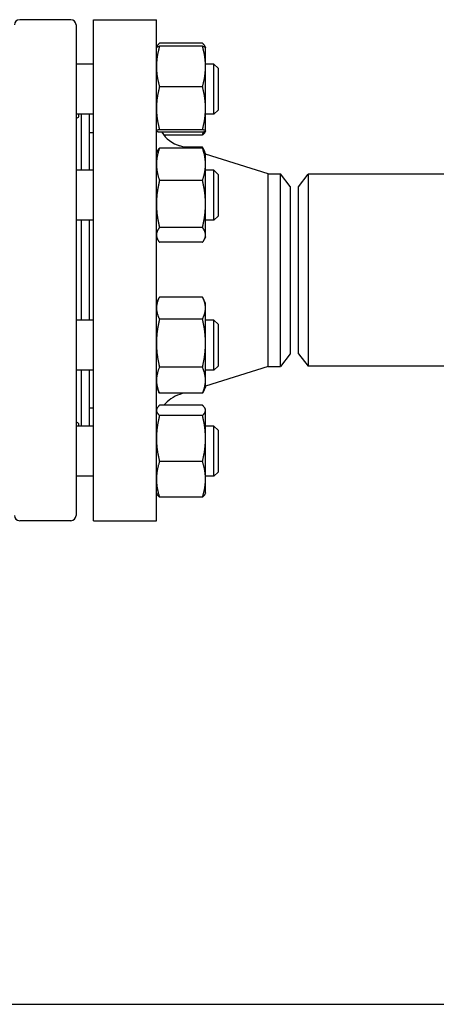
# Model space of a CAD drawing. Header units: inches. Extents: x 24 to 1128, y -69 to 748.
# Tile 482 of 656: x 632 to 638, y 376 to 391. Entities that reach past the tile are written whole.
import ezdxf

# ---------------------------------------------------------------- set-up
doc = ezdxf.new("R2010")
doc.units = ezdxf.units.IN
doc.header["$LTSCALE"] = 32
doc.header["$MEASUREMENT"] = 0
doc.layers.add('Visible (ANSI)', color=7, linetype='Continuous', lineweight=30)

msp = doc.modelspace()

# ---------------------------------------------------------------- linework, layer by layer
at = {"layer": 'Visible (ANSI)'}
for p, q in [((632.62815, 391.09867), (631.86437, 391.09867)), ((632.97063, 383.59867), (632.97063, 391.09867)), ((632.97063, 391.09867), (633.91063, 391.09867)), ((633.91063, 383.59867), (633.91063, 391.09867)), ((632.70689, 391.01993), (632.70689, 383.67741)), ((633.91063, 390.68347), (633.91099, 390.68423)), ((633.91099, 390.68423), (633.91734, 390.69787)), ((634.59955, 390.74554), (633.95572, 390.74554)), ((634.59955, 390.70047), (633.95572, 390.70047)), ((634.64428, 390.68423), (634.63792, 390.69787)), ((634.64463, 390.68347), (634.64428, 390.68423)), ((634.64463, 390.39722), (634.64463, 390.68347)), ((632.97063, 390.43347), (632.70689, 390.43347)), ((634.76939, 390.43347), (634.64463, 390.43347)), ((634.64463, 389.77298), (634.64463, 390.39722)), ((634.76939, 389.68347), (634.76939, 390.43347)), ((634.83189, 390.37097), (634.76939, 390.43347)), ((634.83189, 390.37097), (634.83189, 389.74597)), ((634.59955, 390.09397), (633.95572, 390.09397)), ((634.64463, 389.43423), (634.64463, 389.77298)), ((634.83189, 389.74597), (634.76939, 389.68347)), ((632.97063, 389.68347), (632.70689, 389.68347)), ((632.78563, 389.68347), (632.78563, 388.84611)), ((632.90563, 389.68347), (632.90563, 388.84611)), ((634.76939, 389.68347), (634.64463, 389.68347)), ((633.91063, 389.43347), (633.91099, 389.43272)), ((634.59955, 389.45198), (633.95572, 389.45198)), ((634.64428, 389.43272), (634.63792, 389.41908)), ((634.64463, 389.43347), (634.64428, 389.43272)), ((634.64463, 389.43347), (634.64463, 389.43423)), ((632.91063, 389.28867), (632.90563, 389.28867)), ((632.91063, 388.84611), (632.91063, 389.40867)), ((632.91063, 389.40867), (632.97063, 389.40867)), ((634.59955, 389.41648), (633.95572, 389.41648)), ((634.59955, 389.37141), (634.02102, 389.37141)), ((634.59955, 389.17655), (633.95572, 389.17655)), ((634.35934, 389.17655), (634.25966, 389.20812)), ((634.59955, 389.19192), (634.31081, 389.19192)), ((634.62995, 389.1276), (634.60845, 389.17369)), ((633.91063, 389.09611), (633.92532, 389.1276)), ((634.64463, 389.09611), (634.62995, 389.1276)), ((634.64463, 388.93425), (634.64463, 389.09611)), ((635.58397, 388.78867), (634.64463, 389.08619)), ((632.97063, 388.84611), (632.70689, 388.84611)), ((634.64463, 388.33924), (634.64463, 388.93425)), ((634.76939, 388.84611), (634.64463, 388.84611)), ((634.76939, 388.09611), (634.76939, 388.84611)), ((634.83189, 388.78361), (634.76939, 388.84611)), ((634.83189, 388.78361), (634.83189, 388.15861)), ((635.58397, 385.90867), (635.58397, 388.78867)), ((635.58397, 388.78867), (635.76676, 388.78867)), ((635.76676, 385.90867), (635.76676, 388.78867)), ((635.91063, 388.60117), (635.76676, 388.78867)), ((636.03563, 388.59867), (636.17951, 388.78617)), ((636.17951, 388.78617), (636.17951, 385.91117)), ((673.01676, 388.78617), (636.17951, 388.78617)), ((634.59955, 388.69196), (633.95572, 388.69196)), ((635.91063, 388.60117), (635.91063, 386.09617)), ((636.03563, 386.09867), (636.03563, 388.59867)), ((634.64463, 387.87609), (634.64463, 388.33924)), ((634.83189, 388.15861), (634.76939, 388.09611)), ((632.97063, 388.09611), (632.70689, 388.09611)), ((632.78563, 388.09611), (632.78563, 386.60123)), ((632.90563, 388.09611), (632.90563, 386.60123)), ((632.91063, 386.60123), (632.91063, 388.09611)), ((634.59955, 387.98652), (633.95572, 387.98652)), ((634.76939, 388.09611), (634.64463, 388.09611)), ((633.91063, 387.84611), (633.92532, 387.81461)), ((634.64463, 387.84611), (634.62995, 387.81461)), ((634.64463, 387.84611), (634.64463, 387.87609)), ((634.59955, 387.76567), (633.95572, 387.76567)), ((633.91063, 386.85123), (633.94681, 386.92882)), ((634.59955, 386.94705), (633.95572, 386.94705)), ((634.64463, 386.85123), (634.60845, 386.92882)), ((634.64463, 386.78221), (634.64463, 386.85123)), ((634.64463, 386.25698), (634.64463, 386.78221)), ((632.97063, 386.60123), (632.70689, 386.60123)), ((634.59955, 386.61738), (633.95572, 386.61738)), ((634.76939, 386.60123), (634.64463, 386.60123)), ((634.76939, 385.85123), (634.76939, 386.60123)), ((634.83189, 386.53873), (634.76939, 386.60123)), ((634.83189, 386.53873), (634.83189, 385.91373)), ((634.64463, 385.70099), (634.64463, 386.25698)), ((635.91063, 386.09617), (635.76676, 385.90867)), ((636.03563, 386.09867), (636.17951, 385.91117)), ((634.59955, 385.89657), (633.95572, 385.89657)), ((635.58397, 385.90867), (634.64463, 385.61115)), ((634.83189, 385.91373), (634.76939, 385.85123)), ((635.58397, 385.90867), (635.76676, 385.90867)), ((673.01676, 385.91117), (636.17951, 385.91117)), ((632.97063, 385.85123), (632.70689, 385.85123)), ((632.78563, 385.85123), (632.78563, 385.01387)), ((632.90563, 385.85123), (632.90563, 385.01387)), ((632.91063, 385.28867), (632.91063, 385.85123)), ((634.76939, 385.85123), (634.64463, 385.85123)), ((633.91063, 385.60123), (633.94681, 385.52365)), ((634.64463, 385.60123), (634.60845, 385.52365)), ((634.64463, 385.60123), (634.64463, 385.70099)), ((634.59955, 385.50542), (633.95572, 385.50542)), ((634.31081, 385.50542), (634.25966, 385.48922)), ((632.91063, 385.40867), (632.90563, 385.40867)), ((634.59955, 385.32593), (633.95572, 385.32593)), ((632.91063, 385.28867), (632.97063, 385.28867)), ((633.91063, 385.26387), (633.91734, 385.27826)), ((634.59955, 385.17366), (633.95572, 385.17366)), ((634.64463, 385.26387), (634.63792, 385.27826)), ((634.64463, 385.2498), (634.64463, 385.26387)), ((634.64463, 384.83013), (634.64463, 385.2498)), ((632.97063, 385.01387), (632.70689, 385.01387)), ((634.76939, 385.01387), (634.64463, 385.01387)), ((634.76939, 384.26387), (634.76939, 385.01387)), ((634.83189, 384.95137), (634.76939, 385.01387)), ((634.83189, 384.95137), (634.83189, 384.32637)), ((634.64463, 384.2192), (634.64463, 384.83013)), ((634.59955, 384.48659), (633.95572, 384.48659)), ((634.83189, 384.32637), (634.76939, 384.26387)), ((632.97063, 384.26387), (632.70689, 384.26387)), ((634.76939, 384.26387), (634.64463, 384.26387)), ((634.64463, 384.01387), (634.64463, 384.2192)), ((633.91063, 384.01387), (633.91734, 383.99947)), ((634.64463, 384.01387), (634.63792, 383.99947)), ((634.59955, 383.9518), (633.95572, 383.9518)), ((632.62815, 383.59867), (631.86437, 383.59867)), ((632.97063, 383.59867), (633.91063, 383.59867)), ((620.40363, 376.35867), (723.27356, 376.35867))]:
    msp.add_line(p, q, dxfattribs=at)
for centre, radius, start, end in [((631.86437, 391.01993), 0.07874, 90, 180), ((632.62815, 391.01993), 0.07874, 0, 90), ((634.41063, 389.68478), 0.5, 212.452892, 252.425284), ((634.41063, 385.01256), 0.5, 107.574716, 141.189224), ((631.86437, 383.67741), 0.07874, 180, 270), ((632.62815, 383.67741), 0.07874, 270, 0)]:
    msp.add_arc(centre, radius, start, end, dxfattribs=at)
for points, weights in [([(633.95572, 390.70047), (633.91063, 390.53796), (633.91063, 390.39722)], [1, 1.0379548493, 1]), ([(633.91099, 390.68423), (633.9145, 390.69177), (633.95572, 390.70047)], [1.00614116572, 1.0345850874, 1]), ([(633.95572, 390.74554), (633.92105, 390.71417), (633.91315, 390.68676)], [1, 1.02892942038, 1.01375847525]), ([(634.64212, 390.68676), (634.63421, 390.71417), (634.59955, 390.74554)], [1.01375847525, 1.02892942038, 1]), ([(634.59955, 390.70047), (634.64076, 390.69177), (634.64428, 390.68423)], [1, 1.0345850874, 1.00614116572]), ([(634.64463, 390.39722), (634.64463, 390.53796), (634.59955, 390.70047)], [1, 1.0379548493, 1]), ([(633.91063, 390.39722), (633.91063, 390.25648), (633.95572, 390.09397)], [1, 1.0379548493, 1]), ([(634.59955, 390.09397), (634.64463, 390.25648), (634.64463, 390.39722)], [1, 1.0379548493, 1]), ([(633.95572, 390.09397), (633.91063, 389.92195), (633.91063, 389.77298)], [1, 1.0379548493, 1]), ([(634.64463, 389.77298), (634.64463, 389.92195), (634.59955, 390.09397)], [1, 1.0379548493, 1]), ([(633.91063, 389.77298), (633.91063, 389.624), (633.95572, 389.45198)], [1, 1.0379548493, 1]), ([(634.59955, 389.45198), (634.64463, 389.624), (634.64463, 389.77298)], [1, 1.0379548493, 1]), ([(633.95572, 389.45198), (633.91063, 389.44247), (633.91063, 389.43423)], [1, 1.0379548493, 1]), ([(633.91063, 389.43423), (633.91063, 389.42599), (633.95572, 389.41648)], [1, 1.0379548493, 1]), ([(634.64463, 389.43423), (634.64463, 389.44247), (634.59955, 389.45198)], [1, 1.0379548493, 1]), ([(634.59955, 389.41648), (634.64463, 389.42599), (634.64463, 389.43423)], [1, 1.0379548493, 1]), ([(634.59955, 389.37141), (634.6073, 389.39606), (634.61366, 389.41969)], [1, 1.00633144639, 1.01055052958]), ([(634.63792, 389.41908), (634.62748, 389.39669), (634.59955, 389.37141)], [1.01804731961, 1.02317873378, 1]), ([(633.95572, 389.17655), (633.91063, 389.0467), (633.91063, 388.93425)], [1, 1.0379548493, 1]), ([(633.92532, 389.1276), (633.93619, 389.15092), (633.95572, 389.17655)], [1.01853894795, 1.0160927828, 1]), ([(634.62062, 389.14535), (634.61182, 389.16788), (634.59955, 389.19192)], [1.01477953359, 1.01005189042, 1]), ([(634.59955, 389.17655), (634.61907, 389.15092), (634.62995, 389.1276)], [1, 1.0160927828, 1.01853894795]), ([(634.64463, 388.93425), (634.64463, 389.0467), (634.59955, 389.17655)], [1, 1.0379548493, 1]), ([(633.91063, 388.93425), (633.91063, 388.8218), (633.95572, 388.69196)], [1, 1.0379548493, 1]), ([(634.59955, 388.69196), (634.64463, 388.8218), (634.64463, 388.93425)], [1, 1.0379548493, 1]), ([(633.95572, 388.69196), (633.91063, 388.50293), (633.91063, 388.33924)], [1, 1.0379548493, 1]), ([(634.64463, 388.33924), (634.64463, 388.50293), (634.59955, 388.69196)], [1, 1.0379548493, 1]), ([(633.91063, 388.33924), (633.91063, 388.17554), (633.95572, 387.98652)], [1, 1.0379548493, 1]), ([(634.59955, 387.98652), (634.64463, 388.17554), (634.64463, 388.33924)], [1, 1.0379548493, 1]), ([(633.95572, 387.98652), (633.91063, 387.92734), (633.91063, 387.87609)], [1, 1.0379548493, 1]), ([(634.64463, 387.87609), (634.64463, 387.92734), (634.59955, 387.98652)], [1, 1.0379548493, 1]), ([(633.91063, 387.87609), (633.91063, 387.82484), (633.95572, 387.76567)], [1, 1.0379548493, 1]), ([(634.59955, 387.76567), (634.64463, 387.82484), (634.64463, 387.87609)], [1, 1.0379548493, 1]), ([(633.95572, 386.94705), (633.91063, 386.85871), (633.91063, 386.78221)], [1, 1.0379548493, 1]), ([(634.64463, 386.78221), (634.64463, 386.85871), (634.59955, 386.94705)], [1, 1.0379548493, 1]), ([(633.91063, 386.78221), (633.91063, 386.70572), (633.95572, 386.61738)], [1, 1.0379548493, 1]), ([(634.59955, 386.61738), (634.64463, 386.70572), (634.64463, 386.78221)], [1, 1.0379548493, 1]), ([(633.95572, 386.61738), (633.91063, 386.42424), (633.91063, 386.25698)], [1, 1.0379548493, 1]), ([(634.64463, 386.25698), (634.64463, 386.42424), (634.59955, 386.61738)], [1, 1.0379548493, 1]), ([(633.91063, 386.25698), (633.91063, 386.08971), (633.95572, 385.89657)], [1, 1.0379548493, 1]), ([(634.59955, 385.89657), (634.64463, 386.08971), (634.64463, 386.25698)], [1, 1.0379548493, 1]), ([(633.95572, 385.89657), (633.91063, 385.79176), (633.91063, 385.70099)], [1, 1.0379548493, 1]), ([(634.64463, 385.70099), (634.64463, 385.79176), (634.59955, 385.89657)], [1, 1.0379548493, 1]), ([(633.91063, 385.70099), (633.91063, 385.61023), (633.95572, 385.50542)], [1, 1.0379548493, 1]), ([(634.59955, 385.50542), (634.64463, 385.61023), (634.64463, 385.70099)], [1, 1.0379548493, 1]), ([(633.95572, 385.50542), (633.951, 385.51465), (633.94681, 385.52365)], [1, 1.00383834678, 1.00690035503]), ([(634.60845, 385.52365), (634.60426, 385.51465), (634.59955, 385.50542)], [1.00690035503, 1.00383834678, 1]), ([(633.95572, 385.32593), (633.91063, 385.28513), (633.91063, 385.2498)], [1, 1.0379548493, 1]), ([(634.64463, 385.2498), (634.64463, 385.28513), (634.59955, 385.32593)], [1, 1.0379548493, 1]), ([(633.91063, 385.2498), (633.91063, 385.21446), (633.95572, 385.17366)], [1, 1.0379548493, 1]), ([(633.95572, 385.17366), (633.91063, 384.98956), (633.91063, 384.83013)], [1, 1.0379548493, 1]), ([(634.59955, 385.17366), (634.64463, 385.21446), (634.64463, 385.2498)], [1, 1.0379548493, 1]), ([(634.64463, 384.83013), (634.64463, 384.98956), (634.59955, 385.17366)], [1, 1.0379548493, 1]), ([(633.91063, 384.83013), (633.91063, 384.67069), (633.95572, 384.48659)], [1, 1.0379548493, 1]), ([(634.59955, 384.48659), (634.64463, 384.67069), (634.64463, 384.83013)], [1, 1.0379548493, 1]), ([(633.95572, 384.48659), (633.91063, 384.3433), (633.91063, 384.2192)], [1, 1.0379548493, 1]), ([(634.64463, 384.2192), (634.64463, 384.3433), (634.59955, 384.48659)], [1, 1.0379548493, 1]), ([(633.91063, 384.2192), (633.91063, 384.0951), (633.95572, 383.9518)], [1, 1.0379548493, 1]), ([(634.59955, 383.9518), (634.64463, 384.0951), (634.64463, 384.2192)], [1, 1.0379548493, 1]), ([(633.95572, 383.9518), (633.92779, 383.97708), (633.91734, 383.99947)], [1, 1.02317873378, 1.01804731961]), ([(634.63792, 383.99947), (634.62748, 383.97708), (634.59955, 383.9518)], [1.01804731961, 1.02317873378, 1])]:
    msp.add_rational_spline(points, weights, degree=2, dxfattribs=at)
for points, knots in [([(632.7418, 389.68354), (632.74473, 389.67401), (632.74626, 389.66555), (632.74626, 389.63991), (632.73615, 389.62877), (632.71454, 389.62559), (632.71083, 389.62536), (632.70689, 389.62541)], [1.797466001, 1.797466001, 1.797466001, 1.797466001, 1.940397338, 1.940397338, 2.307973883, 2.307973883, 2.377469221, 2.377469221, 2.377469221, 2.377469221]), ([(632.70689, 385.07193), (632.71083, 385.07198), (632.71454, 385.07175), (632.73615, 385.06856), (632.74626, 385.05743), (632.74626, 385.03179), (632.74473, 385.02333), (632.7418, 385.0138)], [1.503325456, 1.503325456, 1.503325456, 1.503325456, 1.572820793, 1.572820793, 1.940397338, 1.940397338, 2.083328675, 2.083328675, 2.083328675, 2.083328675])]:
    msp.add_open_spline(points, degree=3, knots=knots, dxfattribs=at)

doc.saveas('drawing.dxf')
